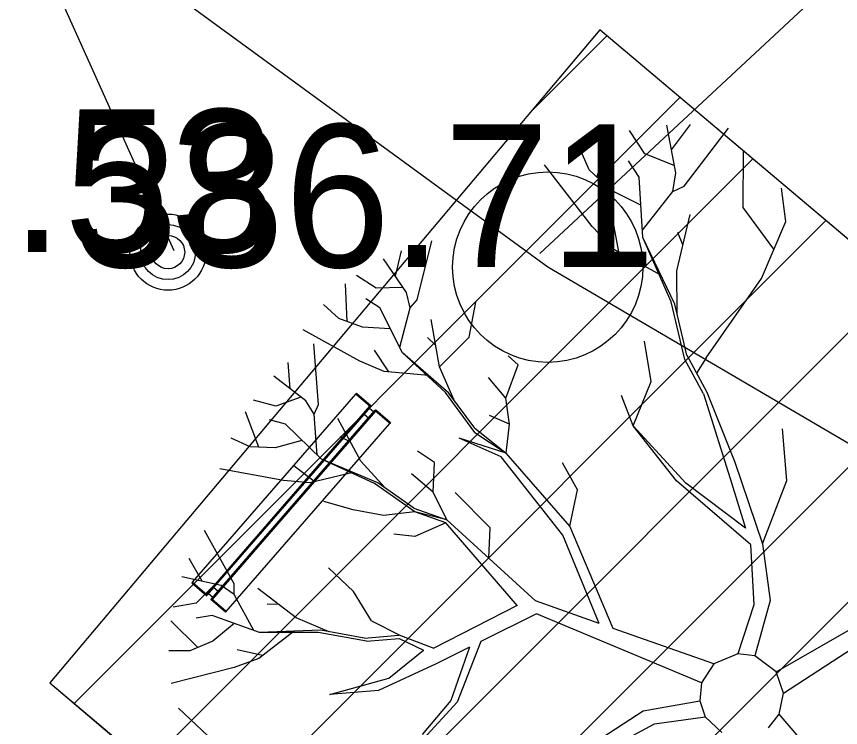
# Model space of a CAD drawing. Extents: x -438233 to -437334, y -1133133 to -1132623.
# Drawn here: x -438149.261 to -438144.93, y -1132956.13 to -1132952.394 of the extents above; entities that cross this region are included whole.
import ezdxf

# ---------------------------------------------------------------- set-up
doc = ezdxf.new("R2010")
doc.units = 0
for name, color, linetype in [('MOBILIÁŘ', 7, 'Continuous'), ('Vrstva 1', 7, 'Continuous'), ('Vrstva 10', 7, 'Continuous'), ('Vrstva 11', 7, 'Continuous'), ('Vrstva 27', 7, 'Continuous'), ('Vrstva 3', 7, 'Continuous'), ('Vrstva 33', 7, 'Continuous'), ('Vrstva 40', 7, 'Continuous'), ('Vrstva 55', 7, 'Continuous')]:
    doc.layers.add(name, color=color, linetype=linetype)

# ---------------------------------------------------------------- blocks, each defined once
blk = doc.blocks.new('A$C6CEF62CF')
at = {"layer": 'Vrstva 1'}
for p, q in [((-6549, 2350), (-6600, 2350)), ((-6600, 2350), (-6600, 2328)), ((-6600, 2328), (-6600, 1317)), ((-6549, 2328), (-6549, 2351)), ((-6549, 2350), (6549, 2350)), ((-6549, 2328), (-6549, 1339)), ((6600, 2350), (6549, 2350)), ((6549, 2350), (6549, 2328)), ((6549, 2328), (6549, 1339)), ((6600, 2328), (6600, 2351)), ((6600, 2328), (6600, 1339)), ((-6549, 1317), (-6600, 1317)), ((-6549, 1375), (6549, 1375)), ((-6549, 1317), (-6549, 1339)), ((-6549, 1317), (6549, 1317)), ((-6447, 1317), (-6447, 1026)), ((-6033, 1026), (-6033, 1317)), ((6032, 1317), (6032, 1026)), ((6447, 1026), (6447, 1317)), ((6549, 1339), (6549, 1317)), ((6600, 1317), (6549, 1317)), ((6600, 1317), (6600, 1339)), ((-6600, 15), (-6600, 1026)), ((-6549, 1026), (-6600, 1026)), ((-6549, 1026), (-6549, 1004)), ((-6549, 1026), (6549, 1026)), ((-6549, 15), (-6549, 1004)), ((-6549, 968), (6549, 968)), ((6549, 15), (6549, 1026)), ((6600, 1026), (6549, 1026)), ((6600, 1026), (6600, 1004)), ((6600, 15), (6600, 1004)), ((-6600, 0), (-6600, 15)), ((-6549, 0), (-6600, 0)), ((-6549, 15), (-6549, 0)), ((-6549, 0), (6549, 0)), ((6549, 0), (6549, 15)), ((6600, 0), (6549, 0)), ((6600, 15), (6600, 0))]:
    blk.add_line(p, q, dxfattribs=at)

msp = doc.modelspace()

# ---------------------------------------------------------------- linework, layer by layer
at = {"layer": 'Vrstva 1'}
for p, q in [((-438145.7953, -1132953.2162), (-438145.8433, -1132952.9649)), ((-438145.8187, -1132953.0938), (-438145.7191, -1132952.9619)), ((-438145.7521, -1132953.2858), (-438145.5194, -1132952.9811)), ((-438146.2115, -1132953.236), (-438146.1258, -1132953.0141)), ((-438145.9584, -1132953.1154), (-438146.0394, -1132952.9925)), ((-438146.2505, -1132953.1988), (-438146.3045, -1132953.0782)), ((-438145.4414, -1132953.3967), (-438145.4396, -1132953.1034)), ((-438145.989, -1132953.239), (-438146.0454, -1132953.152)), ((-438145.8043, -1132953.1772), (-438145.9584, -1132953.1154)), ((-438146.2355, -1132953.4975), (-438146.4868, -1132953.1736)), ((-438146.1366, -1132953.3073), (-438146.2505, -1132953.1988)), ((-438145.9686, -1132953.5556), (-438145.989, -1132953.239)), ((-438145.8121, -1132953.3139), (-438145.7953, -1132953.2162)), ((-438145.9794, -1132953.3859), (-438146.1366, -1132953.3073)), ((-438145.9704, -1132953.5173), (-438145.8121, -1132953.3139)), ((-438145.8121, -1132953.3139), (-438145.7521, -1132953.2858)), ((-438145.2183, -1132953.4711), (-438145.2411, -1132953.296)), ((-438145.2801, -1132953.6168), (-438145.4414, -1132953.3967)), ((-438145.7911, -1132953.7296), (-438145.7209, -1132953.4339)), ((-438146.1204, -1132953.6174), (-438146.2355, -1132953.4975)), ((-438146.0958, -1132953.6312), (-438146.1252, -1132953.4711)), ((-438145.3455, -1132953.7698), (-438145.2183, -1132953.4711)), ((-438145.7587, -1132953.594), (-438145.7857, -1132953.5287)), ((-438147.1562, -1132953.8831), (-438147.0788, -1132953.5724)), ((-438145.8199, -1132953.8933), (-438145.9686, -1132953.5556)), ((-438145.8007, -1132953.9053), (-438145.9686, -1132953.5556)), ((-438147.2701, -1132953.7584), (-438147.2377, -1132953.6246)), ((-438145.8739, -1132953.7524), (-438146.1204, -1132953.6174)), ((-438148.465, -1132953.632), (-438148.465, -1132953.632)), ((-438147.2119, -1132953.8441), (-438147.3325, -1132953.6678)), ((-438146.469, -1132953.711), (-438146.469, -1132953.711)), ((-438147.3709, -1132953.8207), (-438147.4734, -1132953.7542)), ((-438145.7893, -1132953.9551), (-438145.7911, -1132953.7296)), ((-438147.5238, -1132953.9965), (-438147.5316, -1132953.7986)), ((-438145.6364, -1132954.1878), (-438145.3455, -1132953.7698)), ((-438147.2323, -1132953.8171), (-438147.3709, -1132953.8207)), ((-438147.1927, -1132953.9239), (-438147.2119, -1132953.8441)), ((-438147.3523, -1132953.9251), (-438147.4248, -1132953.8777)), ((-438147.1927, -1132953.9239), (-438147.1562, -1132953.8831)), ((-438147.5664, -1132953.9809), (-438147.6474, -1132953.9065)), ((-438147.2323, -1132954.1602), (-438147.3523, -1132953.9251)), ((-438147.2467, -1132954.132), (-438147.1927, -1132953.9239)), ((-438146.8815, -1132954.078), (-438146.8467, -1132953.8945)), ((-438145.7491, -1132954.1968), (-438145.8199, -1132953.8933)), ((-438145.7377, -1132954.1734), (-438145.8007, -1132953.9053)), ((-438147.4428, -1132954.0265), (-438147.5664, -1132953.9809)), ((-438147.0386, -1132954.2352), (-438147.0824, -1132953.9857)), ((-438147.456, -1132954.2046), (-438147.7547, -1132954.0403)), ((-438147.2971, -1132954.0349), (-438147.4428, -1132954.0265)), ((-438147.059, -1132954.1212), (-438147.101, -1132954.0798)), ((-438147.0386, -1132954.2352), (-438146.8815, -1132954.078)), ((-438145.9248, -1132954.3125), (-438145.9596, -1132954.0996)), ((-438147.6743, -1132954.4325), (-438147.6989, -1132954.1134)), ((-438147.3043, -1132954.261), (-438147.3799, -1132954.1476)), ((-438147.0068, -1132954.3695), (-438147.2323, -1132954.1602)), ((-438146.9882, -1132954.3725), (-438147.2323, -1132954.1602)), ((-438146.6236, -1132954.2244), (-438146.6769, -1132954.1776)), ((-438145.7377, -1132954.1734), (-438145.6322, -1132954.3677)), ((-438145.6364, -1132954.1878), (-438145.6867, -1132954.2682)), ((-438147.8225, -1132954.3503), (-438147.8339, -1132954.2124)), ((-438147.3283, -1132954.2586), (-438147.456, -1132954.2046)), ((-438146.9624, -1132954.4067), (-438147.0386, -1132954.2352)), ((-438146.6901, -1132954.4001), (-438146.6236, -1132954.2244)), ((-438145.6508, -1132954.3773), (-438145.7491, -1132954.1968)), ((-438147.095, -1132954.2796), (-438147.3283, -1132954.2586)), ((-438147.7397, -1132954.4127), (-438147.9095, -1132954.2838)), ((-438146.6901, -1132954.4001), (-438146.7801, -1132954.2904)), ((-438146.0202, -1132954.5447), (-438145.9248, -1132954.3125)), ((-438145.6322, -1132954.3677), (-438145.4852, -1132954.7348)), ((-438147.8975, -1132954.4409), (-438148.0156, -1132954.4103)), ((-438147.7667, -1132954.3941), (-438147.8975, -1132954.4409)), ((-438146.8527, -1132954.5788), (-438147.0068, -1132954.3695)), ((-438146.8515, -1132954.5572), (-438146.9882, -1132954.3725)), ((-438146.6697, -1132954.5357), (-438146.6901, -1132954.4001)), ((-438146.0202, -1132954.5447), (-438146.0808, -1132954.3851)), ((-438145.6508, -1132954.3773), (-438145.511, -1132954.8205)), ((-438147.6959, -1132954.4829), (-438147.7397, -1132954.4127)), ((-438147.6959, -1132954.4829), (-438147.6743, -1132954.4325)), ((-438147.988, -1132954.6568), (-438148.0576, -1132954.4715)), ((-438147.6815, -1132954.6982), (-438147.6959, -1132954.4829)), ((-438146.6697, -1132954.5357), (-438146.7753, -1132954.4907)), ((-438147.8477, -1132954.5351), (-438147.931, -1132954.5123)), ((-438147.6588, -1132954.7198), (-438147.8477, -1132954.5351)), ((-438147.4518, -1132954.7306), (-438147.5724, -1132954.5069)), ((-438146.6871, -1132954.6874), (-438146.6697, -1132954.5357)), ((-438146.8527, -1132954.5788), (-438146.6871, -1132954.6874)), ((-438146.8515, -1132954.5572), (-438146.8515, -1132954.5572)), ((-438146.8515, -1132954.5572), (-438146.6871, -1132954.6874)), ((-438145.7425, -1132954.8457), (-438146.0202, -1132954.5447)), ((-438145.7917, -1132954.8337), (-438146.0202, -1132954.5447)), ((-438145.2123, -1132954.8319), (-438145.2345, -1132954.5596)), ((-438148.0324, -1132954.655), (-438148.1332, -1132954.61)), ((-438147.7607, -1132954.6208), (-438147.9017, -1132954.6598)), ((-438147.507, -1132954.628), (-438147.5604, -1132954.6016)), ((-438146.7135, -1132954.7066), (-438146.9342, -1132954.6088)), ((-438146.6871, -1132954.6874), (-438146.9342, -1132954.6088)), ((-438147.9017, -1132954.6598), (-438148.0324, -1132954.655)), ((-438147.0644, -1132954.7378), (-438147.1538, -1132954.6784)), ((-438146.3903, -1132955.1186), (-438146.7135, -1132954.7066)), ((-438146.3525, -1132955.0718), (-438146.6871, -1132954.6874)), ((-438147.6959, -1132954.8379), (-438147.8039, -1132954.7546)), ((-438147.3793, -1132954.8481), (-438147.6588, -1132954.7198)), ((-438147.3613, -1132954.8445), (-438147.6588, -1132954.7198)), ((-438147.3253, -1132954.8691), (-438147.4518, -1132954.7306)), ((-438147.0704, -1132954.8937), (-438147.0644, -1132954.7378)), ((-438146.3123, -1132954.8817), (-438146.3915, -1132954.7396)), ((-438145.4852, -1132954.7348), (-438145.3401, -1132955.1642)), ((-438147.8579, -1132954.8325), (-438148.1925, -1132954.7708)), ((-438147.4914, -1132954.7906), (-438147.7193, -1132954.8433)), ((-438147.0704, -1132954.8937), (-438147.1855, -1132954.7972)), ((-438147.7193, -1132954.8433), (-438147.8579, -1132954.8325)), ((-438147.1723, -1132954.9765), (-438147.3613, -1132954.8445)), ((-438145.4025, -1132955.1672), (-438145.7917, -1132954.8337)), ((-438145.511, -1132954.8205), (-438145.4288, -1132955.082)), ((-438145.3401, -1132955.1642), (-438145.2123, -1132954.8319)), ((-438147.167, -1132954.9969), (-438147.3793, -1132954.8481)), ((-438146.3525, -1132955.0718), (-438146.3123, -1132954.8817)), ((-438145.4288, -1132955.082), (-438145.7425, -1132954.8457)), ((-438146.9996, -1132955.0383), (-438147.0704, -1132954.8937)), ((-438146.7711, -1132955.0808), (-438146.9564, -1132954.8943)), ((-438147.492, -1132954.9861), (-438147.6462, -1132954.9417)), ((-438147.3325, -1132955.0149), (-438147.492, -1132954.9861)), ((-438147.167, -1132954.9969), (-438147.3325, -1132955.0149)), ((-438147.1723, -1132954.9765), (-438146.9996, -1132955.0383)), ((-438146.9996, -1132955.0383), (-438147.167, -1132954.9969)), ((-438147.005, -1132955.0544), (-438147.167, -1132954.9969)), ((-438147.005, -1132955.0544), (-438147.167, -1132955.1252)), ((-438146.6284, -1132955.4905), (-438147.005, -1132955.0544)), ((-438146.5342, -1132955.4647), (-438146.9996, -1132955.0383)), ((-438148.1176, -1132955.3747), (-438148.2729, -1132955.0952)), ((-438146.7789, -1132955.2398), (-438146.7711, -1132955.0808)), ((-438146.1258, -1132955.6086), (-438146.3525, -1132955.0718)), ((-438147.167, -1132955.1252), (-438147.2773, -1132955.1144)), ((-438146.1995, -1132955.5828), (-438146.3903, -1132955.1186)), ((-438145.4025, -1132955.1672), (-438145.3863, -1132955.4857)), ((-438145.3401, -1132955.1642), (-438145.2993, -1132955.4617)), ((-438148.2861, -1132955.3615), (-438148.3539, -1132955.2422)), ((-438147.4902, -1132955.4149), (-438147.621, -1132955.2908)), ((-438148.1847, -1132955.3843), (-438148.3929, -1132955.3375)), ((-438148.2183, -1132955.3783), (-438148.3167, -1132955.4755)), ((-438148.1164, -1132955.4299), (-438148.1847, -1132955.3843)), ((-438148.1164, -1132955.4299), (-438148.1176, -1132955.3747)), ((-438147.7913, -1132955.5528), (-438147.9934, -1132955.3999)), ((-438145.2687, -1132955.8371), (-438144.453, -1132955.3699)), ((-438148.0138, -1132955.6194), (-438148.1164, -1132955.4299)), ((-438147.3955, -1132955.569), (-438147.4902, -1132955.4149)), ((-438148.3167, -1132955.4755), (-438148.4372, -1132955.4971)), ((-438147.8843, -1132955.4827), (-438147.943, -1132955.4815)), ((-438146.6302, -1132955.4893), (-438147.0686, -1132955.7118)), ((-438146.1995, -1132955.5828), (-438146.5342, -1132955.4647)), ((-438145.3863, -1132955.4857), (-438145.4696, -1132955.7424)), ((-438145.2993, -1132955.4617), (-438145.3803, -1132955.7532)), ((-438146.5276, -1132955.5319), (-438146.8203, -1132955.6782)), ((-438145.661, -1132955.8941), (-438146.5276, -1132955.5319)), ((-438148.3089, -1132955.7094), (-438148.4498, -1132955.5696)), ((-438148.2321, -1132955.5403), (-438148.3173, -1132955.5546)), ((-438147.9838, -1132955.6302), (-438148.2321, -1132955.5403)), ((-438147.618, -1132955.6266), (-438147.7913, -1132955.5528)), ((-438147.3955, -1132955.569), (-438147.2425, -1132955.6458)), ((-438148.117, -1132955.5822), (-438148.2291, -1132955.6758)), ((-438147.8021, -1132955.6236), (-438147.9874, -1132955.767)), ((-438147.6612, -1132955.6188), (-438147.9838, -1132955.6302)), ((-438147.4344, -1132955.6602), (-438147.6612, -1132955.6188)), ((-438145.5956, -1132955.7958), (-438146.1258, -1132955.6086)), ((-438147.6761, -1132955.6296), (-438147.9838, -1132955.6302)), ((-438147.4212, -1132955.6764), (-438147.6761, -1132955.6296)), ((-438147.2497, -1132955.662), (-438147.1214, -1132955.7238)), ((-438147.2425, -1132955.6458), (-438147.0686, -1132955.7118)), ((-438145.2303, -1132955.9487), (-438144.7589, -1132955.6428)), ((-438148.2291, -1132955.6758), (-438148.3497, -1132955.7262)), ((-438146.8809, -1132955.7082), (-438147.0554, -1132955.7952)), ((-438146.8809, -1132955.7082), (-438146.9792, -1132955.9877)), ((-438146.8203, -1132955.6782), (-438146.9456, -1132955.9967)), ((-438148.3497, -1132955.7262), (-438148.4606, -1132955.7274)), ((-438147.9682, -1132955.752), (-438148.1008, -1132955.7214)), ((-438147.3049, -1132955.8701), (-438147.1214, -1132955.7238)), ((-438145.4696, -1132955.7424), (-438145.5956, -1132955.7958)), ((-438145.3803, -1132955.7532), (-438145.4696, -1132955.7424)), ((-438145.2687, -1132955.8371), (-438145.3803, -1132955.7532)), ((-438147.9874, -1132955.767), (-438148.1176, -1132955.8149)), ((-438147.0554, -1132955.7952), (-438147.3583, -1132955.9349)), ((-438145.5956, -1132955.7958), (-438145.661, -1132955.8941)), ((-438148.1176, -1132955.8149), (-438148.448, -1132955.8983)), ((-438145.2303, -1132955.9487), (-438145.2687, -1132955.8371)), ((-438147.615, -1132955.9559), (-438147.3049, -1132955.8701)), ((-438145.661, -1132955.8941), (-438145.67, -1132955.9889)), ((-438147.3583, -1132955.9349), (-438147.615, -1132955.9559)), ((-438145.2531, -1132956.0596), (-438145.2303, -1132955.9487)), ((-438146.9792, -1132955.9877), (-438147.1292, -1132956.1664)), ((-438146.9456, -1132955.9967), (-438147.1214, -1132956.1892)), ((-438145.968, -1132956.0411), (-438145.67, -1132955.9889)), ((-438145.67, -1132955.9889), (-438145.6412, -1132956.074)), ((-438148.1751, -1132956.2474), (-438148.4091, -1132956.0279)), ((-438146.2187, -1132956.2054), (-438145.968, -1132956.0411)), ((-438145.9087, -1132956.1094), (-438145.6412, -1132956.074)), ((-438145.6412, -1132956.074), (-438145.5548, -1132956.1562)), ((-438145.3083, -1132956.1304), (-438145.2531, -1132956.0596)), ((-438145.0762, -1132956.2636), (-438145.2531, -1132956.0596)), ((-438146.1893, -1132956.2606), (-438145.9087, -1132956.1094))]:
    msp.add_line(p, q, dxfattribs=at)
for points in [[(-438147.4344, -1132955.6602), (-438147.2515, -1132955.644)], [(-438147.4212, -1132955.6764), (-438147.2497, -1132955.662)]]:
    msp.add_lwpolyline(points, dxfattribs=at)
msp.add_arc((-438145.7064, -1132959.3531), 11.8615, 67.16775, 153.12947, dxfattribs=at)
at = {"layer": 'Vrstva 10'}
msp.add_arc((-438148.1382, -1132975.8912), 28.8654, 47.35444, 91.79822, dxfattribs=at)
at = {"layer": 'Vrstva 11'}
msp.add_lwpolyline([(-438148.4334, -1132953.6253), (-438149.2614, -1132951.7834), (-438150.5547, -1132951.9339), (-438150.1637, -1132952.1445), (-438149.4855, -1132952.0763), (-438149.2614, -1132951.7834)], dxfattribs=at)
msp.add_arc((-438148.8455, -1132977.7142), 28.7583, 48.80603, 84.36153, dxfattribs=at)
at = {"layer": 'Vrstva 27'}
msp.add_circle((-438146.469, -1132953.711), 0.5, dxfattribs=at)
at = {"layer": 'Vrstva 33'}
for radius in [0.2, 0.1445, 0.0876]:
    msp.add_circle((-438148.465, -1132953.632), radius, dxfattribs=at)
at = {"layer": 'Vrstva 40'}
for p, q in [((-438146.1953, -1132952.465), (-438149.0864, -1132955.8955)), ((-438146.5552, -1132952.8921), (-438146.1589, -1132952.4957)), ((-438137.8335, -1132959.5121), (-438146.1953, -1132952.465)), ((-438148.9589, -1132956.0029), (-438145.7751, -1132952.8191)), ((-438148.5752, -1132956.3263), (-438145.3914, -1132953.1425)), ((-438148.1915, -1132956.6497), (-438145.0077, -1132953.4659)), ((-438147.8078, -1132956.9731), (-438144.624, -1132953.7893)), ((-438147.4241, -1132957.2965), (-438144.2403, -1132954.1127)), ((-438147.0403, -1132957.6199), (-438143.8565, -1132954.4361)), ((-438149.0864, -1132955.8955), (-438140.7001, -1132962.9633))]:
    msp.add_line(p, q, dxfattribs=at)
msp.add_lwpolyline([(-438149.0864, -1132955.8955), (-438140.7182, -1132962.948), (-438137.8271, -1132959.5175), (-438146.1953, -1132952.465)], close=True, dxfattribs=at)
at = {"layer": 'Vrstva 55'}
for points in [[(-438100.5838, -1132911.6054), (-438109.29, -1132918.26), (-438129.93, -1132938.22), (-438146.51, -1132953.64)], [(-438074.9586, -1133013.6101), (-438076.856, -1133009.846), (-438083.298, -1132998.719), (-438115.192, -1132972.054), (-438146.469, -1132953.711), (-438176.9, -1132931.48)]]:
    msp.add_lwpolyline(points, dxfattribs=at)

# ---------------------------------------------------------------- block references
at = {"layer": 'MOBILIÁŘ', "xscale": 0.0001, "yscale": 0.00010000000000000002, "rotation": 49.0089384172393}
msp.add_blockref('A$C6CEF62CF', (-438147.7293, -1132955.0259), dxfattribs=at)

# ---------------------------------------------------------------- texts
at = {"layer": 'Vrstva 3'}
for s, p in [('386.53 ', (-438150.965, -1132953.632)), ('386.71 ', (-438148.969, -1132953.711))]:
    msp.add_text(s, height=0.75, dxfattribs=at).set_placement(p)

doc.saveas('drawing.dxf')
